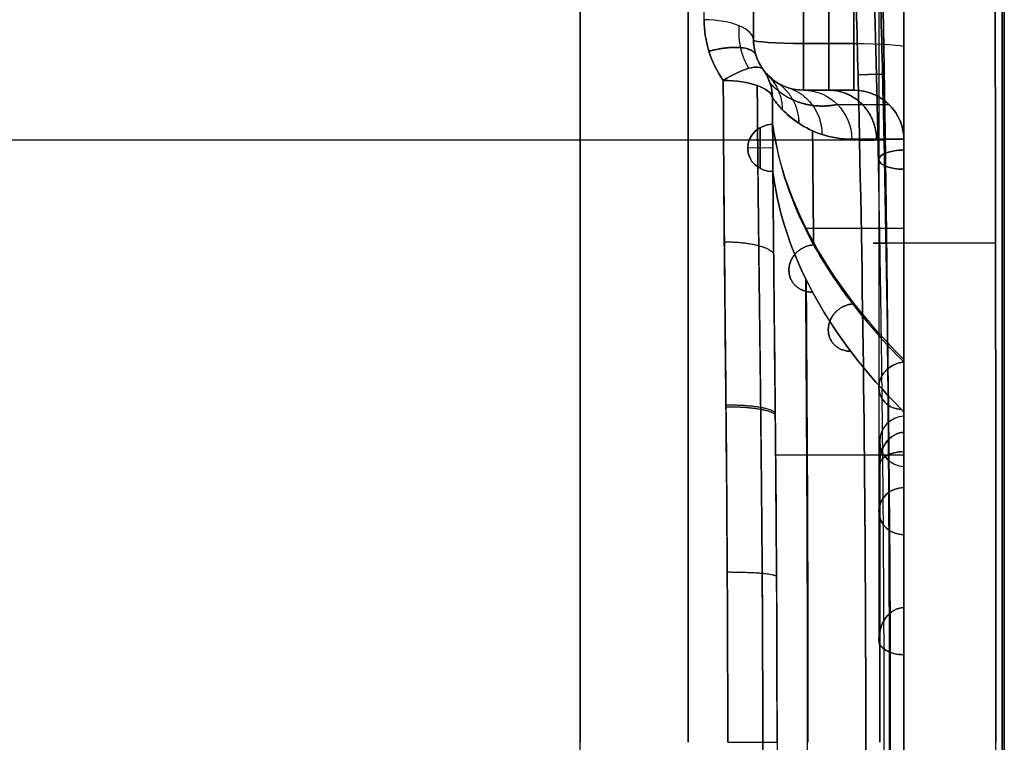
# Model space of a CAD drawing. Header units: millimetres. Extents: x -105 to 152, y -114 to 65.
# Tile 296 of 301: x 132 to 152, y 0 to 14. Entities that reach past the tile are written whole.
import ezdxf

# ---------------------------------------------------------------- set-up
doc = ezdxf.new("R2010")
doc.units = ezdxf.units.MM
doc.layers.add('Layer 01', color=7, linetype='Continuous', true_color=0x000000)

# ---------------------------------------------------------------- blocks, each defined once
blk = doc.blocks.new('Block 02')
at = {"layer": 'Layer 01'}
for p, q in [((143.623, -35.65), (143.623, 35.65)), ((147.076, 24.767, 24.171), (147.076, 14, 24.171)), ((147.076, 24.767, -24.171), (147.076, 14, -24.171)), ((149.576, 17.5, 7.249), (149.576, 5.543, 2.296)), ((149.576, 17.5, -7.249), (149.576, 5.543, -2.296)), ((150.076, 17.5, 11.223), (150.076, 4.617, 11.223)), ((150.076, 17.5), (150.076, 6.5)), ((150.076, 17.5, -6.708), (150.076, 6.179, -2.018)), ((150.076, 17.5, -11.223), (150.076, 4.617, -11.223)), ((152.076, 17.5), (152.076, -17.5)), ((148.641, 13, 20.379), (148.076, 13, 20.379)), ((148.076, 13, -20.379), (148.641, 13, -20.379)), ((148.576, 13, 20.579), (148.576, 13, 18.51)), ((148.576, 13, -18.51), (148.576, 13, -20.579)), ((147.212, 12.253, 32.398), (147.212, 11.438, 32.694)), ((147.212, 11.438, -32.694), (147.212, 12.253, -32.398)), ((147.461, 11.849, 32.556), (146.962, 11.842, 32.535)), ((147.461, 11.849, -32.556), (146.962, 11.842, -32.535)), ((150.076, 11.839, -4.363), (150.076, 11.839, 4.363)), ((150.076, 10.093, 4.722), (150.076, 10.093, 19.392)), ((150.076, 10.093, -19.392), (150.076, 10.093, -4.722)), ((150.076, 7.576, -19.352), (150.076, 3.168, -7.243)), ((149.576, 7.077, 19.445), (149.576, 2.052, 5.638)), ((149.576, 7.077, -19.445), (149.576, 2.052, -5.638)), ((149.593, 5.543, 2.296), (149.576, 5.543, 2.296)), ((149.593, 5.543, -2.296), (149.576, 5.543, -2.296)), ((150.076, 5.5), (150.076, -5.5)), ((150.076, 4.184, 12.956), (150.076, -4.184, 12.956)), ((150.076, 4.184, -12.956), (150.076, -4.184, -12.956)), ((149.593, 2.052, 5.638), (149.576, 2.052, 5.638)), ((149.593, 2.052, -5.638), (149.576, 2.052, -5.638))]:
    blk.add_line(p, q, dxfattribs=at)
at = {"layer": 'Layer 01', "extrusion": (-1, 2.33222e-16, 5.64488e-16)}
for centre, radius, start, end in [((0, 0, -145.773), 35.613, 90, 270), ((0, 0, -147.076), 34.607, 113.8622, 151.16), ((0, 0, -149.593), 6, 157.5252, 202.4748), ((0, 0, -149.593), 6, 110.0252, 157.4748), ((0, 0, -149.593), 6, 202.5252, 249.9748), ((0, 0, -149.593), 6, 90, 109.9748), ((0, 0, -149.593), 6, 250.0252, 270)]:
    blk.add_arc(centre, radius, start, end, dxfattribs=at)
at = {"layer": 'Layer 01', "extrusion": (1, 2.16783e-31, -3.98619e-16)}
blk.add_arc((0, 0, 143.623), 35.65, 270, 90, dxfattribs=at)
at = {"layer": 'Layer 01', "extrusion": (-1, -3.29736e-14, -4.15115e-14)}
blk.add_arc((0, 0, -146.093), 35.607, 113.8622, 151.16, dxfattribs=at)
at = {"layer": 'Layer 01', "extrusion": (1, 5.98603e-15, 8.39475e-14)}
blk.add_arc((0, -181.359, 148.076), 199.359, 81.20311, 85.99322, dxfattribs=at)
at = {"layer": 'Layer 01', "extrusion": (1, -8.75445e-16, 7.80251e-15)}
blk.add_arc((0, 181.359, 148.076), 199.359, 274.00678, 278.79689, dxfattribs=at)
at = {"layer": 'Layer 01', "extrusion": (-1, 2.33222e-16, 0)}
for centre, radius, start, end in [((0, -181.359, -148.076), 199.359, 94.00678, 98.79689), ((0, 181.359, -147.076), 200.359, 261.29755, 265.99322)]:
    blk.add_arc(centre, radius, start, end, dxfattribs=at)
at = {"layer": 'Layer 01', "extrusion": (1, 5.13835e-15, 7.74247e-14)}
blk.add_arc((0, -181.359, 147.076), 200.359, 81.29755, 85.99322, dxfattribs=at)
at = {"layer": 'Layer 01', "extrusion": (-1, -8.38947e-16, 7.53324e-15)}
blk.add_arc((0, 181.359, -147.076), 200.359, 261.29755, 265.99322, dxfattribs=at)
at = {"layer": 'Layer 01', "extrusion": (-1, -3.63578e-15, -7.76699e-15)}
blk.add_arc((0, 0, -147.076), 34.607, 113.8622, 151.16, dxfattribs=at)
at = {"layer": 'Layer 01', "extrusion": (-1, -4.80047e-15, 3.33636e-15)}
blk.add_arc((0, 0, -147.076), 34.607, 208.84, 246.1378, dxfattribs=at)
at = {"layer": 'Layer 01', "extrusion": (1, -6.04609e-14, -8.60401e-13)}
blk.add_arc((0, -181.359, 149.076), 199.359, 84.93857, 85.99322, dxfattribs=at)
at = {"layer": 'Layer 01', "extrusion": (1, 1.70558e-15, -2.15078e-14)}
blk.add_arc((0, 181.359, 149.076), 199.359, 274.00678, 275.06143, dxfattribs=at)
at = {"layer": 'Layer 01', "extrusion": (-1, 7.23259e-14, 8.13577e-13)}
blk.add_arc((0, -181.359, -150.076), 198.359, 94.00678, 95.06143, dxfattribs=at)
at = {"layer": 'Layer 01', "extrusion": (-1, 2.33223e-15, -2.94099e-14)}
blk.add_arc((0, 181.359, -150.076), 198.359, 264.93857, 265.99322, dxfattribs=at)
at = {"layer": 'Layer 01', "extrusion": (-1.24205e-15, -0.914521, 0.404539)}
blk.add_arc((146.076, 34.607), 1, 0, 89, dxfattribs=at)
at = {"layer": 'Layer 01', "extrusion": (4.0113e-15, 0.914521, 0.404539)}
blk.add_arc((-146.076, -34.607), 1, 180, 269, dxfattribs=at)
at = {"layer": 'Layer 01'}
for centre, radius, start, end in [((148.076, 14, 18.51), 1, 180, 270), ((148.076, 14, -18.51), 1, 180, 270), ((148.076, 14, 25.323), 1, 180, 248.1461), ((148.076, 14, -25.323), 1, 180, 248.1457), ((149.076, 12, -18.51), 1, 0, 90), ((149.076, 12, 18.897), 1, 0, 90), ((150.093, 6), 0.5, 91.9234, 268.0766)]:
    blk.add_arc(centre, radius, start, end, dxfattribs=at)
at = {"layer": 'Layer 01', "extrusion": (-2.02026e-15, -0.997556, 0.069875)}
blk.add_arc((148.076, 19.443, -12.672), 1, 180, 270, dxfattribs=at)
at = {"layer": 'Layer 01', "extrusion": (-4.56579e-15, -0.997556, -0.069875)}
blk.add_arc((148.076, -19.443, -12.672), 1, 90, 180, dxfattribs=at)
at = {"layer": 'Layer 01', "extrusion": (1, 2.06542e-19, 1.9258e-19)}
blk.add_arc((14, 18.51, 148.076), 1, 180, 265.9932, dxfattribs=at)
at = {"layer": 'Layer 01', "extrusion": (1, 9.95575e-20, -9.28278e-20)}
blk.add_arc((14, -18.51, 148.076), 1, 94.0068, 180, dxfattribs=at)
at = {"layer": 'Layer 01', "extrusion": (-1, 0, 0)}
for centre, start, end in [((-14, 18.51, -148.576), 274.0068, 0), ((-14, -18.51, -148.576), 0, 85.9932)]:
    blk.add_arc(centre, 1, start, end, dxfattribs=at)
at = {"layer": 'Layer 01', "extrusion": (-1, -7.06934e-20, -6.59149e-20)}
blk.add_arc((-14, 18.51, -149.076), 1, 274.0068, 0, dxfattribs=at)
at = {"layer": 'Layer 01', "extrusion": (-1.55431e-15, 0.997556, -0.069875)}
blk.add_arc((-149.076, 17.443, 12.672), 1, 90, 180, dxfattribs=at)
at = {"layer": 'Layer 01', "extrusion": (-1, 2.06542e-19, -1.9258e-19)}
blk.add_arc((-14, -18.51, -149.076), 1, 360, 85.9932, dxfattribs=at)
at = {"layer": 'Layer 01', "extrusion": (4.16334e-16, -0.997556, -0.069875)}
blk.add_arc((149.076, -17.443, -12.672), 1, 270, 0, dxfattribs=at)
at = {"layer": 'Layer 01', "extrusion": (1, 1.10988e-15, 1.52805e-14)}
blk.add_arc((14, 18.51, 150.076), 2, 180, 265.9932, dxfattribs=at)
at = {"layer": 'Layer 01', "extrusion": (1, 2.03909e-17, -1.90125e-17)}
blk.add_arc((14, -18.51, 150.076), 2, 94.0068, 180, dxfattribs=at)
at = {"layer": 'Layer 01', "extrusion": (1, 0, 0)}
for centre, start, end in [((14, 18.51, 150.076), 217.622, 265.9932), ((14, -18.51, 150.076), 94.0068, 180)]:
    blk.add_arc(centre, 2, start, end, dxfattribs=at)
at = {"layer": 'Layer 01', "extrusion": (0.560972, -0.772445, 0.297722)}
blk.add_arc((126.041, 8.146, 81.82), 1, 0, 76.5916, dxfattribs=at)
at = {"layer": 'Layer 01', "extrusion": (0.560972, -0.772445, -0.297722)}
blk.add_arc((126.041, -8.146, 81.82), 1, 283.4084, 0, dxfattribs=at)
at = {"layer": 'Layer 01', "extrusion": (0.049093, 1.50249e-14, -0.998794)}
blk.add_arc((12.825, 147.859, -24.907), 1, 53.3406, 88.7112, dxfattribs=at)
at = {"layer": 'Layer 01', "extrusion": (-0.049093, 1.12024e-14, -0.998794)}
blk.add_arc((-12.825, -147.859, 24.907), 1, 233.3406, 268.7112, dxfattribs=at)
at = {"layer": 'Layer 01', "extrusion": (0.050538, -0.06959, -0.996295)}
blk.add_arc((126.041, 78.168, -25.508), 1, 360, 34.7974, dxfattribs=at)
at = {"layer": 'Layer 01', "extrusion": (0.050538, -0.06959, 0.996295)}
blk.add_arc((126.041, -78.168, -25.508), 1, 325.2026, 360, dxfattribs=at)
at = {"layer": 'Layer 01', "extrusion": (-0.002705, 0.928786, -0.370606)}
blk.add_arc((-146.494, 34.443, -0.395), 1, 91.0618, 176.9709, dxfattribs=at)
at = {"layer": 'Layer 01', "extrusion": (-0.002705, 0.928786, 0.370606)}
blk.add_arc((-146.494, -34.443, -0.395), 1, 183.0291, 268.9382, dxfattribs=at)
at = {"layer": 'Layer 01', "extrusion": (0.268446, 7.64217e-15, -0.963295)}
blk.add_arc((12, 148.613, 18.319), 1, 0, 88.798, dxfattribs=at)
at = {"layer": 'Layer 01', "extrusion": (-0.268446, 7.55092e-15, -0.963295)}
blk.add_arc((-12, -148.613, -18.319), 1, 180, 268.798, dxfattribs=at)
at = {"layer": 'Layer 01', "extrusion": (1.61226e-45, 1.61226e-45, -1)}
blk.add_arc((-149.076, 12, -18.51), 1, 90, 180, dxfattribs=at)
at = {"layer": 'Layer 01', "extrusion": (0, 0, -1)}
blk.add_arc((-149.076, 12, 18.897), 1, 90, 180, dxfattribs=at)
at = {"layer": 'Layer 01', "extrusion": (0.0453, -0.341669, 0.938728)}
blk.add_arc((147.739, -18.388, -27.93), 0.5, 83.2058, 262.9054, dxfattribs=at)
at = {"layer": 'Layer 01', "extrusion": (0.0453, -0.341669, -0.938728)}
blk.add_arc((147.739, 18.388, -27.93), 0.5, 97.0946, 276.7942, dxfattribs=at)
at = {"layer": 'Layer 01', "extrusion": (0.020969, -0.99978, 0.000366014)}
blk.add_arc((149.401, -39.05, -8.883), 0.5, 270.9998, 6.3395, dxfattribs=at)
at = {"layer": 'Layer 01', "extrusion": (0.020969, -0.99978, -0.000366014)}
blk.add_arc((149.401, 39.05, -8.883), 0.5, 353.6605, 89.0002, dxfattribs=at)
at = {"layer": 'Layer 01', "extrusion": (0, -0.92388, -0.382683)}
blk.add_arc((150.076, 0, -12.572), 0.5, 90, 270, dxfattribs=at)
at = {"layer": 'Layer 01', "extrusion": (0, -0.92388, 0.382683)}
blk.add_arc((150.076, 0, -12.572), 0.5, 90, 270, dxfattribs=at)
at = {"layer": 'Layer 01', "extrusion": (0.0453, -0.34167, -0.938728)}
blk.add_arc((147.739, 18.388, -27.93), 0.5, 96.7679, 97.0946, dxfattribs=at)
at = {"layer": 'Layer 01', "extrusion": (0.0453, -0.34167, 0.938728)}
blk.add_arc((147.739, -18.388, -27.93), 0.5, 262.9054, 263.2321, dxfattribs=at)
at = {"layer": 'Layer 01', "extrusion": (-1, 1.27807e-15, 1.20939e-29)}
blk.add_arc((0, 0, -150.076), 6.5, 161.9119, 198.0881, dxfattribs=at)
at = {"layer": 'Layer 01', "extrusion": (-1, 5.06295e-16, 5.28883e-16)}
blk.add_arc((0, 0, -150.076), 6.5, 114.4119, 153.0881, dxfattribs=at)
at = {"layer": 'Layer 01', "extrusion": (-1, 4.17701e-14, -9.13735e-14)}
blk.add_arc((0, 0, -150.076), 6.5, 206.9119, 245.5881, dxfattribs=at)
at = {"layer": 'Layer 01', "extrusion": (-2.41786e-14, -0.92388, -0.382683)}
blk.add_arc((150.076, 0, -6), 0.5, 165.1128, 194.8872, dxfattribs=at)
at = {"layer": 'Layer 01', "extrusion": (-2.03941e-14, -0.92388, 0.382683)}
blk.add_arc((150.076, 0, -6), 0.5, 165.1128, 194.8872, dxfattribs=at)
at = {"layer": 'Layer 01', "extrusion": (1, -2.33222e-16, -1.8771e-31)}
blk.add_arc((0, 0, 150.076), 5.5, 270, 90, dxfattribs=at)
at = {"layer": 'Layer 01', "extrusion": (0, -0.34202, 0.939693)}
blk.add_arc((150.076, 0, -13.471), 0.5, 90, 270, dxfattribs=at)
at = {"layer": 'Layer 01', "extrusion": (0, -0.34202, -0.939693)}
blk.add_arc((150.076, 0, -13.471), 0.5, 90, 270, dxfattribs=at)
at = {"layer": 'Layer 01', "extrusion": (5.13007e-14, -0.34202, -0.939693)}
blk.add_arc((150.076, 0, -6), 0.5, 165.1128, 194.8872, dxfattribs=at)
at = {"layer": 'Layer 01', "extrusion": (3.50022e-12, -0.34202, 0.939693)}
blk.add_arc((150.076, 0, -6), 0.5, 165.1128, 194.8872, dxfattribs=at)
at = {"layer": 'Layer 01', "extrusion": (-1, -6.76866e-17, -4.94507e-16)}
blk.add_arc((0, 0, -150.076), 6.5, 90, 105.5881, dxfattribs=at)
at = {"layer": 'Layer 01', "extrusion": (-1, 2.33222e-16, -1.70388e-15)}
blk.add_arc((0, 0, -150.076), 6.5, 254.4119, 270, dxfattribs=at)
at = {"layer": 'Layer 01'}
for points, weights, degree in [([(148.576, 13.93, 17.513), (148.576, 20.349, 17.063), (148.576, 26.726, 16.2)], [0.999998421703, 0.99932413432, 0.999690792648], 2), ([(148.576, 26.726, -16.2), (148.576, 20.349, -17.063), (148.576, 13.93, -17.513)], [0.999690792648, 0.99932413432, 0.999998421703], 2), ([(150.076, 17.5, 16.227), (150.076, 15.681, 16.388), (150.076, 13.86, 16.515)], [0.999994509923, 0.999952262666, 0.999994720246], 2), ([(150.076, 13.86, -16.515), (150.076, 15.681, -16.388), (150.076, 17.5, -16.227)], [0.999994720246, 0.999952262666, 0.999994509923], 2), ([(149.558, 12.008, -39.383), (149.539, 12.881, -39.383), (149.518, 13.755, -39.375), (149.493, 14.628, -39.357)], [0.836700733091, 0.836735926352, 0.836819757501, 0.836952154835], 3), ([(149.493, 14.628, 39.357), (149.518, 13.755, 39.375), (149.539, 12.881, 39.383), (149.558, 12.008, 39.383)], [0.836952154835, 0.836819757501, 0.836735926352, 0.836700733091], 3), ([(149.662, 14.601, 29.326), (149.746, 9.741, 29.669), (149.789, 4.872, 29.841), (149.789, 0, 29.841)], [0.986113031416, 0.985837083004, 0.985994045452, 0.986583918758], 3), ([(149.662, -14.601, -29.324), (149.831, -4.875, -30.011), (149.831, 4.875, -30.011), (149.662, 14.601, -29.324)], [0.985436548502, 0.983707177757, 0.983707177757, 0.985436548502], 3), ([(146.189, 13.776, 32.833), (147.026, 13.999, 32.723), (147.124, 13.694, 31.911)], [1.00000000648, 0.753274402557, 0.999999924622], 2), ([(147.124, 13.694, -31.911), (147.026, 13.999, -32.723), (146.189, 13.776, -32.833)], [0.999999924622, 0.753274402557, 1.00000000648], 2), ([(147.366, 13.296, 29.636), (147.646, 13.014, 29.696), (147.65, 12.614, 29.74)], [1.00009391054, 0.92775676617, 1], 2), ([(147.366, 13.296, -29.634), (147.646, 13.014, -29.695), (147.65, 12.614, -29.739)], [1.00009229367, 0.92773732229, 1], 2), ([(147.534, 13.16, 27.156), (147.977, 12.874, 27.258), (147.979, 12.341, 27.315)], [0.99999998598, 0.881181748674, 1], 2), ([(147.535, 13.159, -27.151), (147.977, 12.874, -27.254), (147.98, 12.34, -27.311)], [0.999999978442, 0.881074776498, 1], 2), ([(149.161, 13.311, -39.546), (149.71, 13.324, -39.537), (149.649, 13.317, -38.992)], [1, 0.673579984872, 1], 2), ([(149.161, 13.311, 39.546), (149.71, 13.324, 39.537), (149.649, 13.317, 38.992)], [1, 0.673579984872, 1], 2), ([(147.771, 13.048, 24.691), (148.439, 12.834, 24.853), (148.443, 12.116, 24.905)], [0.999941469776, 0.81177587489, 1], 2), ([(147.771, 13.048, -24.69), (148.439, 12.834, -24.853), (148.443, 12.116, -24.904)], [0.999944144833, 0.811757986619, 1], 2), ([(149.531, 12.021, 20.876), (149.511, 13, 20.87), (148.579, 13, 20.571)], [1.00000000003, 0.714484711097, 0.99999986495], 2), ([(148.579, 13, -20.571), (149.511, 13, -20.87), (149.531, 12.021, -20.876)], [0.999999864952, 0.714484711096, 1.00000000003], 2), ([(146.497, 9.976, -34.174), (147.451, 9.98, -34.155), (147.479, 9.713, -33.239)], [0.999999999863, 0.723304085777, 1.00001902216], 2), ([(148.274, 9.916, -25.781), (147.352, 9.856, -25.618), (147.293, 8.954, -25.935), (148.253, 8.975, -26.119)], [1, 0.347660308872, 0.333641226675, 0.95794275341], 3), ([(148.253, 8.975, 26.119), (147.293, 8.953, 25.935), (147.352, 9.856, 25.618), (148.274, 9.916, 25.781)], [0.958604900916, 0.333631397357, 0.347429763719, 1], 3), ([(148.302, 9.917, -25.786), (148.293, 9.917, -25.784), (148.284, 9.916, -25.783), (148.274, 9.916, -25.781)], [0.946377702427, 0.963745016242, 0.981619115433, 1], 3), ([(148.274, 9.916, 25.781), (148.284, 9.916, 25.783), (148.293, 9.917, 25.784), (148.302, 9.917, 25.786)], [0.999999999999, 0.981634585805, 0.963775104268, 0.946421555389], 3), ([(151.901, 9.952, 20.234), (149.751, 9.952, 26.268), (149.01, 9.952, 32.63), (149.719, 9.952, 38.997)], [0.9990475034, 0.981828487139, 0.981628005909, 0.998446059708], 3), ([(149.051, 8.738, -22.544), (148.18, 8.659, -22.329), (148.088, 7.779, -22.623), (149.015, 7.796, -22.877)], [1, 0.357003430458, 0.33417374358, 0.931510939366], 3), ([(149.016, 7.796, 22.877), (148.088, 7.779, 22.624), (148.18, 8.659, 22.329), (149.051, 8.738, 22.544)], [0.931860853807, 0.334164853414, 0.356877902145, 1], 3), ([(149.09, 8.74, -22.555), (149.077, 8.739, -22.551), (149.064, 8.739, -22.548), (149.051, 8.738, -22.544)], [0.925132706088, 0.949077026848, 0.974032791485, 1], 3), ([(149.051, 8.738, 22.544), (149.064, 8.739, 22.548), (149.077, 8.739, 22.551), (149.09, 8.74, 22.555)], [0.999999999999, 0.974041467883, 0.949093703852, 0.925156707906], 3), ([(150.076, 7.576, -19.352), (150.076, 7.576, -19.352), (150.076, 7.576, -19.352), (150.076, 7.576, -19.352)], [1, 0.999999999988, 0.999999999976, 0.999999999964], 3), ([(150.076, 7.576, -19.352), (150.076, 7.576, -19.352), (150.076, 7.576, -19.352), (150.076, 7.576, -19.352)], [0.999999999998, 0.999999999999, 0.999999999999, 1], 3), ([(150.076, 7.576, 19.352), (150.076, 7.576, 19.352), (150.076, 7.576, 19.352), (150.076, 7.576, 19.352)], [0.999999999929, 0.999999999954, 0.999999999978, 1], 3), ([(150.076, 7.576, 19.352), (150.076, 7.576, 19.352), (150.076, 7.576, 19.352), (150.076, 7.576, 19.352)], [1, 1, 1, 1.00000000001], 3), ([(146.528, 6.728, 34.958), (147.5, 6.734, 34.94), (147.511, 6.551, 33.984)], [0.999999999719, 0.716855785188, 0.999981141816], 2), ([(146.528, 6.69, -34.965), (147.501, 6.695, -34.947), (147.511, 6.513, -33.991)], [0.999999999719, 0.716785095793, 0.999997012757], 2), ([(146.554, 3.395, 35.437), (147.538, 3.399, 35.419), (147.536, 3.305, 34.44)], [0.999999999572, 0.712730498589, 0.999998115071], 2), ([(146.564, 0.004, 35.599), (147.552, 0.004, 35.582), (147.546, 0.004, 34.594)], [0.999999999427, 0.711307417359, 0.999999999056], 2)]:
    blk.add_rational_spline(points, weights, degree=degree, dxfattribs=at)
for points, degree in [([(150.076, 17.5, 6.708), (150.076, 11.839, 4.363), (150.076, 6.179, 2.018)], 2), ([(150.076, 6.179, -2.018), (150.076, 11.839, -4.363), (150.076, 17.5, -6.708)], 2), ([(152.076, 17.5, -18.688), (152.076, 11.667, -19.217), (152.076, 0, -19.743), (152.076, -11.667, -19.217), (152.076, -17.5, -18.688)], 3), ([(152.076, -17.5, 18.688), (152.076, -11.667, 19.217), (152.076, 0, 19.743), (152.076, 11.667, 19.217), (152.076, 17.5, 18.688)], 3), ([(150.076, 5.796, 2.942), (150.076, 11.552, 5.326), (150.076, 17.309, 7.711)], 2), ([(150.076, 17.309, -7.711), (150.076, 11.552, -5.326), (150.076, 5.796, -2.942)], 2), ([(149.127, 14.621, -39.526), (149.151, 13.748, -39.544), (149.173, 12.874, -39.553), (149.191, 12, -39.553)], 3), ([(149.191, 12, 39.553), (149.173, 12.874, 39.553), (149.151, 13.748, 39.544), (149.127, 14.621, 39.526)], 3), ([(149.615, 14.624, -38.972), (149.64, 13.753, -38.989), (149.661, 12.882, -38.998), (149.679, 12.01, -38.998)], 3), ([(149.679, 12.01, 38.998), (149.661, 12.882, 38.998), (149.64, 13.753, 38.989), (149.615, 14.624, 38.972)], 3), ([(147.076, 14, 31.649), (147.076, 14, 25.08), (147.076, 14, 18.51)], 2), ([(147.076, 14, -31.649), (147.076, 14, -25.08), (147.076, 14, -18.51)], 2), ([(148.076, 13.93, 17.513), (148.576, 13.93, 17.513), (149.076, 13.93, 17.513)], 2), ([(149.076, 13.93, -17.513), (148.576, 13.93, -17.513), (148.076, 13.93, -17.513)], 2), ([(149.076, 13, 18.51), (148.576, 13, 18.51), (148.076, 13, 18.51)], 2), ([(148.076, 13, -18.51), (148.576, 13, -18.51), (149.076, 13, -18.51)], 2), ([(149.076, 13, 19.108), (148.704, 13, 20.143), (148.371, 13, 21.189), (148.076, 13, 22.248)], 3), ([(148.076, 13, 22.248), (148.076, 13, 20.379), (148.076, 13, 18.51)], 2), ([(149.076, 13, -19.108), (148.704, 13, -20.143), (148.371, 13, -21.189), (148.076, 13, -22.248)], 3), ([(148.076, 13, -22.248), (148.076, 13, -20.379), (148.076, 13, -18.51)], 2), ([(149.076, 13, 18.51), (149.076, 13, 18.809), (149.076, 13, 19.108)], 2), ([(149.076, 13, -18.51), (149.076, 13, -18.809), (149.076, 13, -19.108)], 2), ([(147.461, 11.848, 32.557), (147.459, 12.182, 32.438), (147.457, 12.515, 32.314), (147.456, 12.847, 32.185)], 3), ([(147.456, 12.847, -32.185), (147.457, 12.516, -32.314), (147.459, 12.183, -32.438), (147.461, 11.848, -32.557)], 3), ([(148.75, 12.714, 22.436), (149.053, 12.714, 21.349), (149.395, 12.714, 20.281), (149.776, 12.714, 19.231)], 3), ([(148.75, 12.714, -22.436), (149.053, 12.714, -21.349), (149.395, 12.714, -20.281), (149.776, 12.714, -19.231)], 3), ([(147.494, 12.099, -31.78), (147.481, 12.173, -31.982), (147.469, 12.246, -32.184), (147.459, 12.319, -32.385)], 3), ([(147.459, 12.319, 32.385), (147.469, 12.246, 32.184), (147.481, 12.173, 31.982), (147.494, 12.099, 31.78)], 3), ([(147.459, 12.319, 32.385), (147.459, 12.162, 32.443), (147.46, 12.005, 32.5), (147.461, 11.848, 32.557)], 3), ([(147.461, 11.848, -32.557), (147.46, 12.005, -32.5), (147.459, 12.162, -32.443), (147.459, 12.319, -32.385)], 3), ([(148.254, 12.189, 25.801), (148.261, 11.449, 25.847), (148.268, 10.709, 25.89), (148.273, 9.968, 25.928)], 3), ([(148.273, 9.968, -25.928), (148.268, 10.709, -25.89), (148.261, 11.449, -25.847), (148.254, 12.189, -25.801)], 3), ([(149.191, 12, -39.553), (131.884, 12, -39.855), (114.576, 12, -40.157)], 2), ([(149.191, 12, 39.553), (131.884, 12, 39.855), (114.576, 12, 40.157)], 2), ([(150.076, 7.628, -19.503), (148.637, 9.071, -23.462), (147.77, 10.579, -27.605), (147.494, 12.099, -31.78)], 3), ([(150.076, 7.628, 19.503), (148.637, 9.071, 23.462), (147.77, 10.579, 27.604), (147.494, 12.099, 31.78)], 3), ([(149.039, 12.021, 22.517), (149.343, 12.021, 21.426), (149.689, 12.021, 20.348), (150.076, 12.021, 19.284)], 3), ([(150.076, 12.021, -19.284), (149.689, 12.021, -20.348), (149.343, 12.021, -21.426), (149.039, 12.021, -22.517)], 3), ([(149.191, 12, -39.553), (149.275, 8, -39.551), (149.356, 0, -39.55), (149.275, -8, -39.551), (149.191, -12, -39.553)], 3), ([(149.191, -12, 39.553), (149.275, -8, 39.551), (149.356, 0, 39.55), (149.275, 8, 39.551), (149.191, 12, 39.553)], 3), ([(149.804, 0, 38.995), (149.804, 4.004, 38.995), (149.763, 8.007, 38.996), (149.679, 12.01, 38.998)], 3), ([(150.076, 12.021, 19.284), (150.076, 12.014, 19.284), (150.076, 12.007, 19.284), (150.076, 12, 19.284)], 3), ([(150.076, 12, -19.284), (150.076, 12.007, -19.284), (150.076, 12.014, -19.284), (150.076, 12.021, -19.284)], 3), ([(150.076, 12, 19.284), (150.076, 12, 18.897), (150.076, 12, 18.51)], 2), ([(150.076, 12, 19.284), (150.076, 10.545, 19.373), (150.076, 9.088, 19.446), (150.076, 7.628, 19.503)], 3), ([(150.076, 12, -18.51), (150.076, 12, -18.897), (150.076, 12, -19.284)], 2), ([(150.076, 7.628, -19.503), (150.076, 9.088, -19.446), (150.076, 10.545, -19.373), (150.076, 12, -19.284)], 3), ([(147.461, 11.848, 32.557), (147.462, 11.692, 32.614), (147.463, 11.536, 32.671), (147.464, 11.38, 32.728)], 3), ([(147.464, 11.38, -32.728), (147.463, 11.536, -32.671), (147.462, 11.692, -32.614), (147.461, 11.848, -32.557)], 3), ([(147.461, 11.38, -32.727), (147.473, 11.293, -32.489), (147.486, 11.206, -32.25), (147.501, 11.119, -32.012)], 3), ([(147.461, 11.38, 32.727), (147.473, 11.293, 32.489), (147.486, 11.206, 32.25), (147.501, 11.119, 32.012)], 3), ([(147.461, 11.38, -32.727), (147.473, 11.293, -32.489), (147.486, 11.206, -32.25), (147.501, 11.119, -32.012)], 3), ([(147.464, 11.377, 32.72), (147.464, 11.378, 32.723), (147.464, 11.379, 32.725), (147.464, 11.38, 32.728)], 3), ([(147.464, 11.38, -32.728), (147.464, 11.379, -32.725), (147.464, 11.378, -32.723), (147.464, 11.377, -32.72)], 3), ([(147.501, 11.119, 32.012), (147.487, 11.205, 32.248), (147.475, 11.291, 32.484), (147.464, 11.377, 32.72)], 3), ([(147.464, 11.377, -32.72), (147.475, 11.291, -32.484), (147.487, 11.205, -32.248), (147.501, 11.119, -32.012)], 3), ([(150.024, 6.635, 19.685), (148.6, 8.082, 23.664), (147.753, 9.595, 27.823), (147.501, 11.119, 32.012)], 3), ([(148.117, -9.24, -26.846), (148.166, -3.085, -27.139), (148.166, 3.085, -27.139), (148.117, 9.239, -26.846)], 3), ([(148.126, 9.221, 26.794), (148.15, 6.15, 26.94), (148.162, 3.075, 27.013), (148.162, 0, 27.013)], 3), ([(150.076, 7.576, -19.352), (150.076, 7.594, -19.402), (150.076, 7.611, -19.452), (150.076, 7.628, -19.503)], 3), ([(150.076, 7.576, 19.352), (150.076, 5.131, 12.635), (150.076, 2.686, 5.919)], 2), ([(150.076, 2.686, -5.919), (150.076, 5.131, -12.635), (150.076, 7.576, -19.352)], 2), ([(150.024, 6.635, 19.685), (150.041, 6.616, 19.637), (150.059, 6.598, 19.589), (150.076, 6.58, 19.541)], 3), ([(150.024, 6.635, -19.685), (150.041, 6.616, -19.637), (150.059, 6.598, -19.589), (150.076, 6.58, -19.541)], 3), ([(150.076, 6.58, 19.541), (150.076, 4.393, 19.615), (150.076, 2.199, 19.652), (150.076, 0, 19.652)], 3), ([(150.076, 1.747, 6.261), (150.076, 4.163, 12.901), (150.076, 6.58, 19.541)], 2), ([(150.076, 6.58, -19.541), (150.076, 4.163, -12.901), (150.076, 1.747, -6.261)], 2), ([(149.593, 5.592, 2.177), (149.593, 5.56, 2.257), (149.593, 5.527, 2.336), (149.593, 5.494, 2.415)], 3), ([(149.593, 5.494, -2.415), (149.593, 5.527, -2.336), (149.593, 5.56, -2.257), (149.593, 5.592, -2.177)], 3), ([(149.593, 2.173, 5.594), (149.593, 2.092, 5.624), (149.593, 2.012, 5.653), (149.593, 1.931, 5.682)], 3), ([(149.593, 1.931, -5.682), (149.593, 2.012, -5.653), (149.593, 2.092, -5.624), (149.593, 2.173, -5.594)], 3)]:
    blk.add_open_spline(points, degree=degree, dxfattribs=at)
for points, knots in [([(151.889, 17.594, 19.727), (151.895, 14.666, 19.976), (151.9, 11.733, 20.162), (151.906, 5.867, 20.411), (151.907, 2.933, 20.473), (151.907, 0, 20.473)], [-17.616581, -17.616581, -17.616581, -17.616581, -8.808291, -8.808291, 0, 0, 0, 0]), ([(151.889, -17.594, -19.727), (151.895, -14.667, -19.976), (151.9, -11.733, -20.162), (151.906, -5.867, -20.411), (151.909, -0.001, -20.535), (151.906, 5.866, -20.411), (151.9, 11.733, -20.162), (151.895, 14.667, -19.976), (151.889, 17.594, -19.727)], [-35.234475, -35.234475, -35.234475, -35.234475, -26.425856, -26.425856, -17.617237, -8.808619, -8.808619, 0, 0, 0, 0]), ([(146.475, 13.195, 33.065), (146.349, 13.375, 32.996), (146.253, 13.571, 32.917), (146.125, 13.982, 32.747), (146.093, 14.192, 32.658), (146.093, 14.404, 32.563)], [0, 0, 0, 0, 0.693939, 0.693939, 1.387877, 1.387877, 1.387877, 1.387877]), ([(146.093, 14.404, -32.563), (146.093, 14.192, -32.658), (146.125, 13.982, -32.747), (146.253, 13.571, -32.917), (146.349, 13.375, -32.996), (146.475, 13.195, -33.065)], [0, 0, 0, 0, 0.693939, 0.693939, 1.387877, 1.387877, 1.387877, 1.387877]), ([(147.267, 13.412, 32.136), (147.201, 13.503, 32.066), (147.153, 13.601, 31.988), (147.091, 13.8, 31.823), (147.076, 13.9, 31.738), (147.076, 14, 31.649)], [0, 0, 0, 0, 0.3990331, 0.3990331, 0.7980663, 0.7980663, 0.7980663, 0.7980663]), ([(147.076, 14, -31.649), (147.076, 13.9, -31.738), (147.091, 13.8, -31.823), (147.153, 13.601, -31.988), (147.201, 13.503, -32.066), (147.267, 13.412, -32.136)], [0, 0, 0, 0, 0.3990331, 0.3990331, 0.7980663, 0.7980663, 0.7980663, 0.7980663]), ([(148.076, 13, 22.248), (147.847, 13, 23.889), (147.667, 13.074, 25.535), (147.397, 13.248, 28.831), (147.309, 13.355, 30.481), (147.267, 13.412, 32.136)], [0, 0, 0, 0, 4.969087, 4.969087, 9.938175, 9.938175, 9.938175, 9.938175]), ([(147.267, 13.412, -32.136), (147.309, 13.355, -30.481), (147.397, 13.248, -28.83), (147.667, 13.074, -25.533), (147.847, 13, -23.89), (148.076, 13, -22.248)], [0, 0, 0, 0, 4.969088, 4.969088, 9.938175, 9.938175, 9.938175, 9.938175]), ([(146.564, 0, 35.599), (146.564, 1.129, 35.599), (146.56, 2.269, 35.545), (146.548, 4.514, 35.33), (146.538, 5.626, 35.17), (146.507, 8.927, 34.535), (146.481, 11.084, 33.907), (146.475, 13.195, 33.065)], [0, 0, 0, 0, 3.382657, 3.382657, 6.765314, 6.765314, 13.530628, 13.530628, 13.530628, 13.530628]), ([(146.475, 13.195, -33.065), (146.478, 12.14, -33.486), (146.487, 11.065, -33.856), (146.507, 8.889, -34.491), (146.518, 7.793, -34.754), (146.549, 4.488, -35.386), (146.564, 2.257, -35.599), (146.564, 0, -35.599)], [0, 0, 0, 0, 3.382634, 3.382634, 6.765268, 6.765268, 13.530536, 13.530536, 13.530536, 13.530536]), ([(149.076, 13, 19.108), (149.204, 13, 19.131), (149.334, 12.975, 19.153), (149.571, 12.878, 19.195), (149.681, 12.807, 19.214), (149.866, 12.627, 19.247), (149.941, 12.519, 19.26), (150.045, 12.28, 19.278), (150.073, 12.152, 19.283), (150.076, 12.021, 19.284)], [0, 0, 0, 0, 0.392869, 0.392869, 0.785738, 0.785738, 1.178607, 1.178607, 1.571475, 1.571475, 1.571475, 1.571475]), ([(149.076, 13, -19.108), (149.204, 13, -19.131), (149.334, 12.975, -19.153), (149.571, 12.878, -19.195), (149.681, 12.807, -19.214), (149.866, 12.627, -19.247), (149.941, 12.519, -19.26), (150.045, 12.28, -19.278), (150.073, 12.152, -19.283), (150.076, 12.021, -19.284)], [-1.571475, -1.571475, -1.571475, -1.571475, -1.178607, -1.178607, -0.785738, -0.785738, -0.392869, -0.392869, 0, 0, 0, 0]), ([(147.456, 12.847, 32.185), (147.498, 12.789, 31.365), (147.563, 12.704, 30.551), (147.737, 12.524, 28.929), (147.847, 12.428, 28.121), (148.111, 12.253, 26.509), (148.266, 12.174, 25.705), (148.619, 12.058, 24.105), (148.818, 12.021, 23.309), (149.039, 12.021, 22.517)], [-9.858522, -9.858522, -9.858522, -9.858522, -7.393891, -7.393891, -4.929261, -4.929261, -2.46463, -2.46463, 0, 0, 0, 0]), ([(149.039, 12.021, -22.517), (148.818, 12.021, -23.31), (148.619, 12.058, -24.106), (148.266, 12.174, -25.703), (148.112, 12.253, -26.505), (147.848, 12.427, -28.117), (147.738, 12.524, -28.927), (147.563, 12.704, -30.551), (147.498, 12.789, -31.366), (147.456, 12.847, -32.185)], [-9.858522, -9.858522, -9.858522, -9.858522, -7.393892, -7.393892, -4.929261, -4.929261, -2.464631, -2.464631, 0, 0, 0, 0]), ([(147.494, 12.099, -31.78), (147.619, 11.363, -29.757), (147.879, 10.635, -27.757), (148.492, 9.52, -24.695), (148.751, 9.128, -23.616), (149.351, 8.348, -21.473), (149.693, 7.96, -20.409), (150.076, 7.576, -19.352)], [0.0452743, 0.0452743, 0.0452743, 0.0452743, 0.5, 0.5, 0.75, 0.75, 1, 1, 1, 1]), ([(147.494, 12.099, 31.78), (147.619, 11.363, 29.757), (147.879, 10.635, 27.757), (148.492, 9.52, 24.695), (148.751, 9.128, 23.616), (149.351, 8.348, 21.473), (149.693, 7.96, 20.409), (150.076, 7.576, 19.352)], [0, 0, 0, 0, 6.440878, 6.440878, 9.981957, 9.981957, 13.523035, 13.523035, 13.523035, 13.523035]), ([(147.494, 12.099, 31.78), (147.619, 11.363, 29.757), (147.879, 10.635, 27.757), (148.492, 9.52, 24.695), (148.751, 9.128, 23.616), (149.351, 8.348, 21.473), (149.693, 7.96, 20.409), (150.076, 7.576, 19.352)], [0.0452743, 0.0452743, 0.0452743, 0.0452743, 0.5, 0.5, 0.75, 0.75, 1, 1, 1, 1]), ([(149.679, 12.01, -38.998), (149.763, 8.007, -38.996), (149.804, 4.004, -38.995), (149.804, -4.003, -38.995), (149.763, -8.007, -38.996), (149.679, -12.01, -38.998)], [0, 0, 0, 0, 12.011526, 12.011526, 24.023052, 24.023052, 24.023052, 24.023052]), ([(147.546, 0, 34.594), (147.546, 0.968, 34.594), (147.544, 1.945, 34.554), (147.534, 3.875, 34.395), (147.526, 4.832, 34.277), (147.501, 7.678, 33.807), (147.478, 9.544, 33.342), (147.464, 11.377, 32.72)], [0, 0, 0, 0, 2.897555, 2.897555, 5.795109, 5.795109, 11.590218, 11.590218, 11.590218, 11.590218]), ([(147.464, 11.377, -32.72), (147.471, 10.456, -33.033), (147.48, 9.519, -33.307), (147.5, 7.641, -33.775), (147.51, 6.697, -33.97), (147.535, 3.851, -34.437), (147.546, 1.934, -34.594), (147.546, -0.97, -34.593), (147.544, -1.946, -34.553), (147.534, -3.876, -34.395), (147.526, -4.832, -34.277), (147.501, -7.679, -33.807), (147.478, -9.544, -33.342), (147.464, -11.377, -32.72)], [0, 0, 0, 0, 2.897549, 2.897549, 5.795099, 5.795099, 11.590197, 11.590197, 14.487746, 14.487746, 17.385296, 17.385296, 23.180394, 23.180394, 23.180394, 23.180394]), ([(147.501, 11.119, -32.012), (147.627, 10.357, -29.917), (147.902, 9.598, -27.831), (148.744, 8.098, -23.709), (149.312, 7.359, -21.675), (150.024, 6.635, -19.685)], [0, 0, 0, 0, 6.703993, 6.703993, 13.407987, 13.407987, 13.407987, 13.407987]), ([(150.076, 10.239, 19.384), (149.308, 10.239, 21.51), (148.704, 10.239, 23.695), (148.271, 10.239, 25.914), (148.222, 10.239, 26.165), (148.175, 10.239, 26.417), (148.13, 10.239, 26.67)], [0.084367, 0.084367, 0.084367, 0.084367, 6.880472, 6.880472, 6.880472, 7.651058, 7.651058, 7.651058, 7.651058]), ([(150.076, 10.239, -19.384), (149.308, 10.239, -21.51), (148.704, 10.239, -23.695), (148.271, 10.239, -25.914), (148.222, 10.239, -26.165), (148.175, 10.239, -26.417), (148.13, 10.239, -26.67)], [0.084367, 0.084367, 0.084367, 0.084367, 6.880472, 6.880472, 6.880472, 7.651054, 7.651054, 7.651054, 7.651054]), ([(150.024, 6.635, -19.685), (149.898, 6.641, -19.661), (149.779, 6.693, -19.621), (149.614, 6.863, -19.53), (149.57, 6.983, -19.479), (149.583, 7.222, -19.394), (149.641, 7.341, -19.361), (149.825, 7.515, -19.33), (149.951, 7.568, -19.332), (150.076, 7.576, -19.352)], [0, 0, 0, 0, 0.391257, 0.391257, 0.782514, 0.782514, 1.173771, 1.173771, 1.565028, 1.565028, 1.565028, 1.565028]), ([(150.076, 7.576, 19.352), (149.951, 7.568, 19.332), (149.826, 7.516, 19.33), (149.64, 7.341, 19.361), (149.583, 7.221, 19.394), (149.57, 6.982, 19.479), (149.615, 6.863, 19.53), (149.779, 6.693, 19.621), (149.899, 6.641, 19.661), (150.024, 6.635, 19.685)], [0, 0, 0, 0, 0.391266, 0.391266, 0.782533, 0.782533, 1.173799, 1.173799, 1.565065, 1.565065, 1.565065, 1.565065]), ([(150.076, 7.628, 19.503), (150.076, 7.624, 19.49), (150.076, 7.619, 19.478), (150.076, 7.615, 19.465), (150.076, 7.602, 19.427), (150.076, 7.589, 19.389), (150.076, 7.576, 19.352)], [-0.1601747, -0.1601747, -0.1601747, -0.1601747, -0.1196022, -0.1196022, -0.1196022, 0, 0, 0, 0]), ([(150.076, -6.58, -19.541), (150.076, -4.393, -19.615), (150.076, -2.199, -19.652), (150.076, 2.199, -19.652), (150.076, 4.393, -19.615), (150.076, 6.58, -19.541)], [-13.163734, -13.163734, -13.163734, -13.163734, -6.581867, -6.581867, 0, 0, 0, 0]), ([(149.593, 5.592, 2.177), (149.593, 5.626, 2.191), (149.597, 5.663, 2.189), (149.61, 5.733, 2.178), (149.619, 5.767, 2.169), (149.651, 5.864, 2.139), (149.682, 5.925, 2.115), (149.763, 6.035, 2.073), (149.814, 6.083, 2.053), (149.934, 6.154, 2.025), (150.004, 6.176, 2.017), (150.076, 6.179, 2.018)], [0, 0, 0, 0, 0.1080816, 0.1080816, 0.2161632, 0.2161632, 0.4323264, 0.4323264, 0.6484896, 0.6484896, 0.8646528, 0.8646528, 0.8646528, 0.8646528]), ([(150.076, 6.179, -2.018), (150.004, 6.176, -2.017), (149.934, 6.154, -2.025), (149.814, 6.083, -2.053), (149.763, 6.034, -2.073), (149.682, 5.925, -2.116), (149.651, 5.864, -2.139), (149.619, 5.767, -2.169), (149.61, 5.733, -2.178), (149.597, 5.663, -2.189), (149.593, 5.625, -2.191), (149.593, 5.592, -2.177)], [0, 0, 0, 0, 0.2161577, 0.2161577, 0.4323154, 0.4323154, 0.648473, 0.648473, 0.7565519, 0.7565519, 0.8646307, 0.8646307, 0.8646307, 0.8646307]), ([(150.076, 5.725, 19.568), (149.223, 5.725, 21.96), (148.577, 5.725, 24.425), (148.148, 5.725, 26.928), (147.741, 5.725, 29.306), (147.53, 5.725, 31.717), (147.518, 5.725, 34.129)], [0.093701, 0.093701, 0.093701, 0.093701, 7.736383, 7.736383, 7.736383, 14.996057, 14.996057, 14.996057, 14.996057]), ([(150.076, 5.796, 2.942), (150.004, 5.794, 2.941), (149.934, 5.784, 2.92), (149.814, 5.753, 2.849), (149.763, 5.733, 2.801), (149.682, 5.685, 2.693), (149.651, 5.659, 2.634), (149.619, 5.611, 2.544), (149.61, 5.594, 2.514), (149.597, 5.553, 2.456), (149.593, 5.527, 2.429), (149.593, 5.494, 2.415)], [0, 0, 0, 0, 0.2161611, 0.2161611, 0.4323222, 0.4323222, 0.6484833, 0.6484833, 0.7565638, 0.7565638, 0.8646444, 0.8646444, 0.8646444, 0.8646444]), ([(149.593, 5.494, -2.415), (149.593, 5.527, -2.429), (149.597, 5.552, -2.456), (149.61, 5.594, -2.514), (149.618, 5.611, -2.544), (149.651, 5.658, -2.634), (149.682, 5.685, -2.694), (149.762, 5.733, -2.8), (149.813, 5.753, -2.849), (149.934, 5.784, -2.919), (150.004, 5.794, -2.941), (150.076, 5.796, -2.942)], [0, 0, 0, 0, 0.1080801, 0.1080801, 0.2161602, 0.2161602, 0.4323205, 0.4323205, 0.6484807, 0.6484807, 0.8646409, 0.8646409, 0.8646409, 0.8646409]), ([(149.593, 2.173, 5.594), (149.593, 2.186, 5.628), (149.597, 2.212, 5.654), (149.61, 2.267, 5.698), (149.618, 2.297, 5.717), (149.651, 2.385, 5.768), (149.682, 2.443, 5.797), (149.763, 2.548, 5.85), (149.813, 2.595, 5.872), (149.935, 2.665, 5.906), (150.005, 2.685, 5.916), (150.076, 2.686, 5.919)], [0, 0, 0, 0, 0.1080862, 0.1080862, 0.2161724, 0.2161724, 0.4323448, 0.4323448, 0.6485172, 0.6485172, 0.8646896, 0.8646896, 0.8646896, 0.8646896]), ([(150.076, 2.686, -5.919), (150.004, 2.685, -5.916), (149.934, 2.664, -5.906), (149.814, 2.596, -5.872), (149.763, 2.548, -5.849), (149.682, 2.443, -5.798), (149.651, 2.385, -5.768), (149.619, 2.297, -5.717), (149.61, 2.267, -5.698), (149.597, 2.212, -5.654), (149.593, 2.186, -5.628), (149.593, 2.173, -5.594)], [0, 0, 0, 0, 0.2161655, 0.2161655, 0.4323311, 0.4323311, 0.6484966, 0.6484966, 0.7565794, 0.7565794, 0.8646622, 0.8646622, 0.8646622, 0.8646622]), ([(150.076, 1.747, 6.261), (150.004, 1.746, 6.258), (149.934, 1.755, 6.237), (149.813, 1.786, 6.167), (149.763, 1.808, 6.119), (149.682, 1.855, 6.012), (149.651, 1.881, 5.951), (149.619, 1.915, 5.856), (149.61, 1.926, 5.823), (149.597, 1.94, 5.753), (149.593, 1.943, 5.716), (149.593, 1.931, 5.682)], [0, 0, 0, 0, 0.2161691, 0.2161691, 0.4323383, 0.4323383, 0.6485074, 0.6485074, 0.7565919, 0.7565919, 0.8646765, 0.8646765, 0.8646765, 0.8646765]), ([(149.593, 1.931, -5.682), (149.593, 1.943, -5.716), (149.597, 1.94, -5.753), (149.61, 1.926, -5.822), (149.618, 1.915, -5.855), (149.651, 1.881, -5.952), (149.682, 1.855, -6.011), (149.763, 1.808, -6.119), (149.813, 1.786, -6.166), (149.935, 1.755, -6.237), (150.005, 1.746, -6.258), (150.076, 1.747, -6.261)], [0, 0, 0, 0, 0.1080865, 0.1080865, 0.216173, 0.216173, 0.4323459, 0.4323459, 0.6485189, 0.6485189, 0.8646919, 0.8646919, 0.8646919, 0.8646919])]:
    blk.add_open_spline(points, degree=3, knots=knots, dxfattribs=at)
for points, weights, knots in [([(152.029, -17.548, 19.216), (152.032, -11.7, 19.729), (152.034, -5.848, 19.984), (152.034, 5.848, 19.984), (152.032, 11.7, 19.729), (152.029, 17.548, 19.216)], [0.992145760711, 0.992668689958, 0.9929144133, 0.9929144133, 0.992668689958, 0.992145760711], [0, 0, 0, 0, 17.620546, 17.620546, 35.241093, 35.241093, 35.241093, 35.241093]), ([(152.029, 17.548, -19.216), (152.032, 11.7, -19.729), (152.034, 5.848, -19.984), (152.034, -5.848, -19.984), (152.032, -11.7, -19.729), (152.029, -17.548, -19.216)], [0.992145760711, 0.992668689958, 0.9929144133, 0.9929144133, 0.992668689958, 0.992145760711], [0, 0, 0, 0, 17.620546, 17.620546, 35.241093, 35.241093, 35.241093, 35.241093]), ([(146.789, 14.284, 32.29), (146.775, 14.14, 32.37), (146.783, 13.994, 32.448), (146.848, 13.705, 32.597), (146.905, 13.563, 32.667), (146.984, 13.435, 32.728)], [0.856625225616, 0.863977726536, 0.870607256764, 0.882667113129, 0.887980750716, 0.89241080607], [0, 0, 0, 0, 0.693926, 0.693926, 1.387851, 1.387851, 1.387851, 1.387851]), ([(146.789, 14.284, -32.29), (146.775, 14.14, -32.37), (146.783, 13.994, -32.448), (146.848, 13.705, -32.597), (146.905, 13.563, -32.667), (146.984, 13.435, -32.728)], [0.856625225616, 0.863977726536, 0.870607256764, 0.882667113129, 0.887980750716, 0.89241080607], [0, 0, 0, 0, 0.693926, 0.693926, 1.387851, 1.387851, 1.387851, 1.387851]), ([(147.152, 13.093, 32.804), (147.165, 10.994, 33.635), (147.196, 8.858, 34.251), (147.232, 5.586, 34.875), (147.243, 4.484, 35.033), (147.258, 2.255, 35.244), (147.262, 1.125, 35.298), (147.262, -2.238, 35.298), (147.245, -4.448, 35.09), (147.209, -7.733, 34.467), (147.195, -8.82, 34.208), (147.17, -10.979, 33.583), (147.158, -12.047, 33.218), (147.152, -13.093, 32.804)], [0.865947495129, 0.862809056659, 0.86021336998, 0.857528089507, 0.856833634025, 0.855895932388, 0.855654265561, 0.855652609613, 0.856607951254, 0.859283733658, 0.860380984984, 0.862932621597, 0.864381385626, 0.865947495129], [0, 0, 0, 0, 6.76529, 6.76529, 10.147936, 10.147936, 13.530581, 13.530581, 20.295871, 20.295871, 23.678516, 23.678516, 27.061162, 27.061162, 27.061162, 27.061162]), ([(147.152, -13.093, -32.804), (147.165, -10.994, -33.635), (147.196, -8.858, -34.251), (147.232, -5.586, -34.875), (147.243, -4.484, -35.033), (147.258, -2.255, -35.244), (147.262, -1.125, -35.298), (147.262, 2.238, -35.298), (147.245, 4.448, -35.09), (147.209, 7.733, -34.467), (147.195, 8.82, -34.208), (147.17, 10.979, -33.583), (147.158, 12.047, -33.218), (147.152, 13.093, -32.804)], [0.865947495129, 0.862809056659, 0.860213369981, 0.857528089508, 0.856833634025, 0.855895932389, 0.855654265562, 0.855652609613, 0.856607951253, 0.859283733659, 0.860380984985, 0.862932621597, 0.864381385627, 0.865947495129], [0, 0, 0, 0, 6.76529, 6.76529, 10.147936, 10.147936, 13.530581, 13.530581, 20.295871, 20.295871, 23.678516, 23.678516, 27.061162, 27.061162, 27.061162, 27.061162]), ([(148.75, 12.715, 22.436), (148.574, 12.678, 23.207), (148.407, 12.675, 24.008), (148.108, 12.715, 25.613), (147.975, 12.756, 26.426), (147.747, 12.86, 28.05), (147.651, 12.922, 28.868), (147.499, 13.044, 30.506), (147.441, 13.103, 31.331), (147.405, 13.145, 32.162)], [0.857242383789, 0.876247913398, 0.892181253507, 0.919565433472, 0.931017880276, 0.950163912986, 0.957861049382, 0.969942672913, 0.974320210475, 0.977123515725], [0, 0, 0, 0, 2.484092, 2.484092, 4.968184, 4.968184, 7.452276, 7.452276, 9.936368, 9.936368, 9.936368, 9.936368]), ([(147.405, 13.145, -32.162), (147.441, 13.103, -31.331), (147.499, 13.044, -30.505), (147.651, 12.922, -28.866), (147.747, 12.86, -28.045), (147.975, 12.756, -26.421), (148.109, 12.715, -25.611), (148.407, 12.675, -24.008), (148.574, 12.678, -23.208), (148.75, 12.715, -22.436)], [0.977123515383, 0.974320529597, 0.969941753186, 0.95784171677, 0.950115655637, 0.930959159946, 0.919539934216, 0.892190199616, 0.87626691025, 0.857242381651], [0, 0, 0, 0, 2.484092, 2.484092, 4.968184, 4.968184, 7.452276, 7.452276, 9.936368, 9.936368, 9.936368, 9.936368]), ([(149.558, -12.008, -39.383), (149.642, -8.005, -39.382), (149.682, -4.003, -39.381), (149.682, 4.003, -39.381), (149.642, 8.005, -39.382), (149.558, 12.008, -39.383)], [0.836700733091, 0.836664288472, 0.836646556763, 0.836646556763, 0.836664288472, 0.836700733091], [0, 0, 0, 0, 12.012601, 12.012601, 24.025201, 24.025201, 24.025201, 24.025201]), ([(149.558, -12.008, 39.383), (149.642, -8.005, 39.382), (149.682, -4.003, 39.381), (149.682, 4.003, 39.381), (149.642, 8.005, 39.382), (149.558, 12.008, 39.383)], [0.836700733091, 0.836664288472, 0.836646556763, 0.836646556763, 0.836664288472, 0.836700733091], [0, 0, 0, 0, 12.012601, 12.012601, 24.025201, 24.025201, 24.025201, 24.025201])]:
    blk.add_rational_spline(points, weights, degree=3, knots=knots, dxfattribs=at)

msp = doc.modelspace()

# ---------------------------------------------------------------- block references
at = {"layer": 'Layer 01'}
msp.add_blockref('Block 02', (0, 0), dxfattribs=at)

doc.saveas('drawing.dxf')
